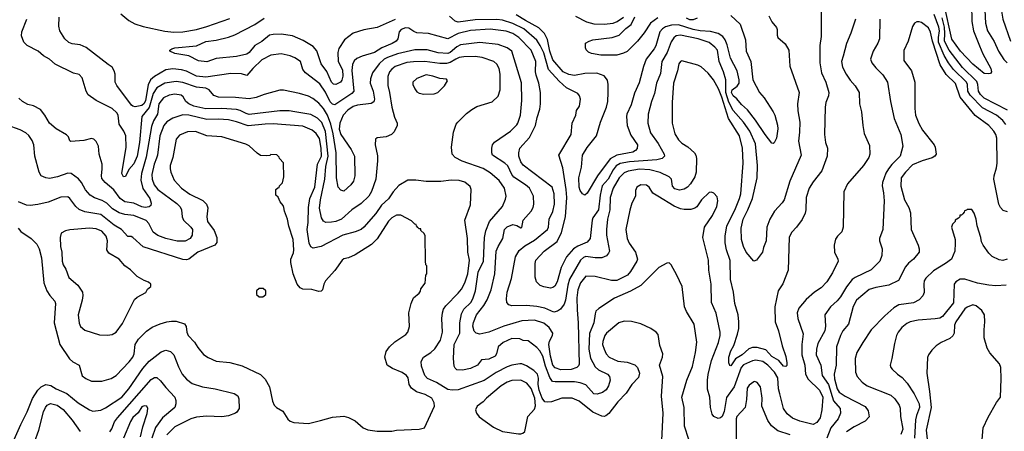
# Model space of a CAD drawing. Extents: x 997028 to 1115134, y 536408 to 618974.
# Tile 411 of 473: x 1080525 to 1089150, y 552226 to 555832. Entities that reach past the tile are written whole.
import ezdxf

# ---------------------------------------------------------------- set-up
doc = ezdxf.new("R2010")
doc.units = 0

msp = doc.modelspace()

# ---------------------------------------------------------------- linework, layer by layer
at = {"layer": '0CON10XD'}
for points in [[(1089175, 556673.8), (1089141.2, 556675), (1089095, 556649.4), (1089077.2, 556622.8), (1089015.3, 556434.7), (1088980, 556275), (1088961.3, 556125), (1088962.4, 556005), (1088980, 555915), (1088985, 555802.5), (1089003.8, 555735), (1089062, 555642), (1089098, 555555), (1089145, 555483.6), (1089174.8, 555454.8)], [(1089194, 556266), (1089125, 556201.9), (1089088, 556115), (1089093.5, 556025), (1089123.9, 555925), (1089136, 555835), (1089204.6, 555645)], [(1088861.5, 555968.5), (1088866.3, 555816.3), (1088881.2, 555735), (1088932.5, 555602.5), (1088962.8, 555532.8), (1089032.5, 555405), (1089038.8, 555375), (1089028.6, 555361.4), (1089015, 555357.5), (1088975, 555361.5), (1088875, 555441.8), (1088766.6, 555555), (1088692, 555662), (1088624.2, 555964.2)], [(1087546.9, 555915), (1087546.9, 555685), (1087534.3, 555605), (1087533.2, 555453.2), (1087549.5, 555365), (1087586.5, 555285), (1087613.8, 555195), (1087610.5, 555165), (1087586.7, 555105), (1087580.5, 555065), (1087575.8, 554825.8), (1087583.8, 554756.2), (1087600, 554705), (1087599.2, 554635), (1087552, 554508), (1087475, 554411.2), (1087441.4, 554355), (1087414.4, 554275), (1087412.9, 554165), (1087404.4, 554135.6), (1087378.7, 554081.3), (1087328.6, 554015), (1087288.3, 553971.7), (1087264.3, 553925.7), (1087256.2, 553636.2), (1087211.3, 553518.7), (1087169.2, 553455), (1087140.5, 553315), (1087143.5, 553185), (1087173.3, 553105), (1087204.6, 552974.6), (1087235, 552880), (1087246.2, 552825), (1087245, 552802), (1087235, 552792.5), (1087215, 552795.6), (1087175.9, 552845.9), (1087115, 552880.7), (1087059.9, 552939.9), (1086985, 552958.8), (1086945, 552959.3), (1086912.4, 552947.6), (1086855, 552896.2), (1086795, 552860), (1086755, 552798), (1086745, 552801.2), (1086736.7, 552825), (1086738.2, 552875), (1086755, 552930), (1086782.2, 552977.8), (1086814, 553076), (1086823.8, 553125), (1086824.6, 553184.6), (1086818.5, 553245), (1086790.6, 553345), (1086778.5, 553445), (1086752.2, 553555), (1086747.6, 553722.4), (1086716.2, 553816.2), (1086705.4, 553875.4), (1086704.6, 553935), (1086720.9, 554025), (1086788.2, 554161.8), (1086831.7, 554265), (1086842.4, 554305), (1086863.8, 554575), (1086855.4, 554705), (1086830.4, 554815), (1086735.1, 554965.1), (1086675, 555153.8), (1086645.2, 555225.2), (1086601.8, 555305), (1086555, 555364.5), (1086495, 555418.5), (1086465, 555434.4), (1086325, 555472), (1086313.4, 555466.6), (1086298.6, 555445), (1086287.3, 555385), (1086252.4, 555275), (1086240, 555105), (1086240.6, 554925), (1086263.1, 554833.1), (1086295, 554778), (1086325, 554748.6), (1086378.9, 554718.9), (1086436.2, 554666.2), (1086448.6, 554645), (1086453.1, 554615), (1086450.5, 554495), (1086439.1, 554455), (1086401.5, 554395), (1086374.3, 554365), (1086345, 554346.5), (1086305, 554337.9), (1086265, 554350), (1086242.8, 554372.8), (1086235.6, 554435), (1086215.7, 554455), (1086135, 554492.6), (1086045, 554516.5), (1085955, 554522), (1085855, 554505.2), (1085821, 554489), (1085775, 554446.5), (1085722.3, 554355), (1085697.7, 554275), (1085694, 554165), (1085674.6, 554085), (1085664.6, 553994.6), (1085666.4, 553945), (1085691.9, 553805), (1085684.3, 553785), (1085666.2, 553763.8), (1085625.6, 553745.6), (1085566, 553744), (1085485, 553756.3), (1085465, 553749.5), (1085436.5, 553725), (1085340.5, 553559.5), (1085326.5, 553505), (1085306.6, 553373.4), (1085295, 553338.1), (1085262.9, 553297.1), (1085235, 553277.5), (1085205, 553268.8), (1085125, 553303.9), (1085055, 553318.2), (1084965, 553327.7), (1084835, 553325.6), (1084808.8, 553335), (1084792.5, 553355), (1084788.1, 553385), (1084795.4, 553444.6), (1084832.3, 553565), (1084868.5, 553755), (1084899.2, 553810.8), (1084949.3, 553849.3), (1085035, 553900.8), (1085149.1, 553995), (1085158.2, 554015), (1085163.5, 554085), (1085195, 554152), (1085209.1, 554215), (1085206.6, 554305), (1085189.5, 554365), (1084935, 554556.7), (1084915, 554585.8), (1084898.1, 554635), (1084897.8, 554665), (1084907.3, 554705), (1084989.5, 554800.5), (1085044.4, 554905), (1085058.1, 554975), (1085081.4, 555048.6), (1085088.5, 555095), (1085087.7, 555195), (1085073.3, 555275), (1085049.2, 555345), (1085044.7, 555375.3), (1085047.7, 555465), (1085004.6, 555565), (1084896.4, 555675), (1084845, 555710), (1084785, 555731.4), (1084645, 555748.1), (1084475, 555736.1), (1084365, 555710.5), (1084275, 555665.3), (1084105, 555712), (1084005, 555715.4), (1083977.1, 555727.1), (1083935, 555756.5), (1083905, 555760.9), (1083867.5, 555745), (1083849.4, 555725), (1083836.7, 555665), (1083823.1, 555645), (1083786.8, 555623.2), (1083695.8, 555584.2), (1083632.5, 555545), (1083525, 555513.1), (1083479.4, 555490.6), (1083455, 555471.1), (1083440, 555440), (1083434.8, 555385.2), (1083451.2, 555205), (1083435.6, 555184.4), (1083285, 555085.4), (1083265, 555090.4), (1083245, 555112.7), (1083205, 555195.5), (1083155, 555269.1), (1083027.5, 555365), (1083006, 555395), (1082985.8, 555465), (1082935, 555498.1), (1082895, 555514.4), (1082815, 555531.9), (1082725, 555519.6), (1082645, 555480.5), (1082565.7, 555404.3), (1082515, 555343.8), (1082467.7, 555357.7), (1082375, 555359.1), (1082155, 555329), (1082075, 555335.8), (1081985, 555379.4), (1081941.5, 555391.5), (1081865, 555400.3), (1081805, 555393.5), (1081705, 555332.7), (1081671.9, 555305), (1081650.4, 555259.6), (1081626.9, 555125), (1081615, 555097.1), (1081595, 555078.7), (1081535, 555068.7), (1081515, 555072.9), (1081503.4, 555083.4), (1081374.4, 555255), (1081361.1, 555285), (1081360, 555355), (1081353.2, 555383.2), (1081334.5, 555414.5), (1081300.4, 555440.4), (1081107.1, 555587.1), (1081055, 555610.4), (1080985, 555619.1), (1080955, 555630.5), (1080921.1, 555665), (1080875.8, 555735), (1080867.1, 555775), (1080871.4, 555855)], [(1081411.7, 555881.7), (1081479.4, 555825), (1081534, 555795), (1081605, 555772.5), (1081795, 555730.4), (1081875, 555722.9), (1081955, 555726.4), (1082075, 555746), (1082165, 555770.8), (1082366.9, 555843.1)], [(1083815.2, 555834.8), (1083655, 555764.2), (1083538.3, 555741.7), (1083447.4, 555712.6), (1083370.8, 555655), (1083320.2, 555579.8), (1083310.5, 555545), (1083314.5, 555465), (1083351.7, 555391.7), (1083355, 555337.5), (1083346.9, 555303.1), (1083335.7, 555285), (1083295, 555263.8), (1083275, 555266.5), (1083257.1, 555285), (1083216.6, 555376.6), (1083165, 555444.2), (1083127.6, 555557.6), (1083096.6, 555596.6), (1083009.1, 555649.1), (1082915, 555690.5), (1082815, 555704.6), (1082745, 555702.7), (1082714, 555695), (1082645, 555640.9), (1082584.7, 555605.3), (1082536.2, 555545), (1082515, 555528.8), (1082425, 555507.8), (1082245, 555491.9), (1082165, 555462.5), (1082090.2, 555470.2), (1082006.3, 555516.3), (1081885, 555535.6), (1081840, 555555), (1081841.2, 555565), (1081856.2, 555575), (1081885, 555584.4), (1082075, 555603.3), (1082155, 555640.9), (1082245, 555651.1), (1082355, 555677.8), (1082410.7, 555699.3), (1082585, 555788.5), (1082667.5, 555845)], [(1087086.2, 555865), (1087112.5, 555812.5), (1087153.6, 555763.6), (1087160, 555745), (1087160, 555695), (1087167.5, 555675), (1087229.1, 555619.1), (1087262.9, 555565), (1087270.8, 555425), (1087354.2, 555195), (1087340, 555095), (1087342.9, 555032.9), (1087360, 554935), (1087357.5, 554845), (1087347.3, 554767.3), (1087370, 554645), (1087272.6, 554417.4), (1087221.1, 554255), (1087205, 554228), (1087138, 554155), (1087096.8, 554083.2), (1087070.8, 554015), (1087064.2, 553895), (1087040, 553835), (1087031.2, 553795), (1086980, 553725), (1086955, 553716.2), (1086887.5, 553795), (1086864.4, 553845), (1086847.4, 553907.4), (1086844.6, 554005), (1086863.5, 554085), (1086903.6, 554165), (1086943.8, 554265), (1086983.8, 554445), (1086988.1, 554555), (1086970, 554745), (1086920.8, 554855), (1086866.7, 554935), (1086775, 555035.3), (1086738.4, 555108.5), (1086711.7, 555195), (1086710.4, 555305), (1086689.2, 555375), (1086651.3, 555465), (1086638, 555565), (1086615, 555592.3), (1086565, 555633.3), (1086468.8, 555665), (1086315, 555695.3), (1086275, 555689.1), (1086255, 555672.2), (1086232.2, 555637.8), (1086197.1, 555545), (1086149.7, 555465), (1086138.5, 555361.5), (1086104.1, 555275.9), (1086086.5, 555185), (1086059.5, 555115), (1086029.4, 555005), (1086026.4, 554925), (1086051.7, 554841.7), (1086116.9, 554746.9), (1086170, 554655), (1086174.3, 554635), (1086154, 554616), (1086107.2, 554602.8), (1085866.5, 554586.5), (1085785, 554570.4), (1085749.2, 554550.8), (1085723.3, 554516.6), (1085678.5, 554435), (1085627.7, 554375), (1085609, 554295), (1085595.3, 554165.3), (1085546.9, 554095), (1085539.2, 554075), (1085523.6, 553915), (1085496.8, 553883.2), (1085413.2, 553846.8), (1085377.1, 553822.9), (1085314.7, 553755.3), (1085268.8, 553661.2), (1085234.5, 553535), (1085211.9, 553498.1), (1085195, 553485.6), (1085175, 553481.1), (1085115, 553491.1), (1085085, 553504.3), (1085050.8, 553535), (1085040, 553575), (1085040, 553695), (1085046.5, 553725), (1085120.6, 553805), (1085232.2, 553887.8), (1085271.8, 553968.2), (1085306.4, 554105), (1085317.5, 554275), (1085312.8, 554342.8), (1085283.9, 554533.9), (1085248.1, 554645), (1085355.7, 554825), (1085364.2, 554925), (1085396, 554995), (1085403.8, 555035), (1085430, 555075), (1085436.2, 555135), (1085430, 555165), (1085413.3, 555185), (1085315, 555234.4), (1085252.1, 555292.1), (1085156.3, 555396.3), (1085115, 555542.1), (1085085.4, 555605.4), (1085055, 555651.3), (1084942.5, 555752.5), (1084845, 555797.3), (1084755, 555826.8), (1084705, 555834), (1084515, 555831.6), (1084365, 555808.6), (1084339.2, 555819.2), (1084291.3, 555861.3)], [(1086849.3, 555089.3), (1086808.5, 555138.5), (1086775, 555163.9), (1086760.2, 555195), (1086765, 555216.2), (1086810.1, 555249.9), (1086827.8, 555275), (1086828.5, 555305), (1086810.4, 555385), (1086751.2, 555495), (1086722.3, 555612.3), (1086705.8, 555655.8), (1086685.3, 555685.3), (1086645, 555711.5), (1086575, 555727.9), (1086485, 555732.9), (1086424.6, 555744.6), (1086295, 555787.2), (1086235.8, 555784.2), (1086182, 555768), (1086155, 555751.8), (1086132.7, 555725), (1086097.7, 555602.3), (1086082.9, 555575), (1086012, 555485), (1085989, 555421), (1085951.1, 555278.9), (1085912, 555188), (1085880.9, 555085), (1085843.6, 555005), (1085840, 554985), (1085846.5, 554905), (1085879.8, 554819.8), (1085935.6, 554735), (1085935.4, 554704.6), (1085920, 554685), (1085895, 554671.4), (1085755, 554644.1), (1085697.5, 554612.5), (1085586.7, 554463.3), (1085495, 554312), (1085475, 554294), (1085454.2, 554305), (1085435.8, 554335), (1085427.1, 554365), (1085422.5, 554445), (1085445, 554540), (1085455.5, 554645), (1085495, 554712.9), (1085577.5, 554815), (1085613.8, 554935), (1085666.5, 555065), (1085677.3, 555115), (1085681.1, 555195), (1085681.1, 555265), (1085672.8, 555302.8), (1085645, 555340.6), (1085581.9, 555361.9), (1085475, 555359.7), (1085385, 555343.6), (1085335, 555351.9), (1085285, 555374.1), (1085195, 555479.2), (1085169, 555555), (1085148.1, 555658.1), (1085121.2, 555711.2), (1085071.2, 555761.2), (1084955, 555824.8), (1084875, 555873.8)], [(1085395, 555863.2), (1085491.5, 555811.5), (1085555.3, 555795.3), (1085645, 555791.7), (1085725, 555802.4), (1085758.9, 555815), (1085813.5, 555855)], [(1086115, 555847.3), (1086049.9, 555800.1), (1085995, 555718), (1085935.7, 555645), (1085846.2, 555553.8), (1085815, 555537.1), (1085755, 555520.5), (1085615, 555520), (1085535, 555536), (1085507.7, 555547.7), (1085486.4, 555566.4), (1085480, 555585), (1085482.5, 555625), (1085513.3, 555645), (1085545, 555655.5), (1085715, 555676.9), (1085775.3, 555694.7), (1085833.8, 555755), (1085880.1, 555789.9), (1085915, 555857.1)], [(1086460, 555845), (1086425, 555829.3), (1086395, 555830), (1086366.9, 555845)], [(1086755, 555868), (1086835, 555793.3), (1086882.3, 555655), (1086889.2, 555555), (1086931.1, 555465), (1086946.2, 555305), (1087004.3, 555194.3), (1087047.2, 555147.2), (1087126.7, 555025), (1087140.5, 554995), (1087163.1, 554906.9), (1087165.4, 554874.6), (1087155.4, 554794.6), (1087135, 554753.3), (1087125, 554746.7), (1087115, 554750), (1087055, 554826), (1086971.5, 554951.5), (1086900.7, 555040.7), (1086849.3, 555089.3)], [(1089165, 554913.8), (1089138, 554948), (1089082.1, 554995), (1088958.3, 555058.3), (1088850.6, 555170.6), (1088830.2, 555205), (1088827.3, 555265), (1088820, 555285), (1088706.6, 555395), (1088660.2, 555455), (1088622.9, 555517.1), (1088574, 555635), (1088572.6, 555675), (1088581.1, 555735), (1088577.4, 555765), (1088536.2, 555876.2)], [(1089178.2, 555038.2), (1088975, 555144.3), (1088940.8, 555175), (1088922.8, 555205), (1088919.2, 555265), (1088909.3, 555289.3), (1088785, 555411.4), (1088666.7, 555565), (1088627.2, 555645), (1088629.3, 555709.3), (1088626.5, 555765), (1088605, 555847.9)], [(1087847.5, 555835), (1087806.9, 555713.1), (1087767.8, 555622.2), (1087738, 555512), (1087722.9, 555465), (1087732.5, 555415), (1087763.7, 555353.7), (1087800.6, 555300.6), (1087845, 555252), (1087878.6, 555195), (1087882.5, 555095), (1087900, 555025), (1087910.8, 554905), (1087924, 554835), (1087970.3, 554730.3), (1087972.9, 554655), (1087962.9, 554625), (1087916.1, 554553.9), (1087778, 554395), (1087744, 554325), (1087740, 554015), (1087725.7, 553974.3), (1087688.8, 553935), (1087672.3, 553907.7), (1087660, 553855), (1087664, 553795), (1087692, 553735), (1087694, 553715), (1087645.8, 553615), (1087595.3, 553534.7), (1087545, 553483.1), (1087488, 553445), (1087415, 553379.2), (1087350, 553305), (1087334.4, 553265), (1087341.9, 553215), (1087388.8, 553078.8), (1087376.2, 552985), (1087376.2, 552895), (1087403.1, 552805), (1087407.7, 552725), (1087431.8, 552681.8), (1087530, 552585), (1087559.6, 552525), (1087551.2, 552415), (1087537.3, 552345), (1087508, 552302), (1087475, 552286.4), (1087358.8, 552315), (1087295, 552340), (1087248.5, 552378.5), (1087217.1, 552425), (1087184.2, 552554.2), (1087173.4, 552596.6), (1087166.5, 552695), (1087138.2, 552745), (1087079.7, 552805), (1087035, 552838.4), (1086975, 552848.9), (1086945, 552844.2), (1086865, 552806.7), (1086844.2, 552785), (1086785.2, 552615), (1086717.9, 552522.1), (1086695, 552398), (1086679.2, 552355), (1086665, 552342.9), (1086645, 552338.8), (1086605.8, 552355), (1086591.4, 552375), (1086575.6, 552435), (1086570.6, 552525), (1086551.5, 552595), (1086549.5, 552675), (1086555.4, 552724.6), (1086586.2, 552845), (1086647.9, 553005), (1086660.4, 553065), (1086660.4, 553095), (1086625, 553260), (1086586.2, 553355), (1086583.1, 553515), (1086561.7, 553638.3), (1086558.5, 553725), (1086508.6, 553925), (1086524.2, 554015), (1086592.5, 554115), (1086631.2, 554195), (1086640, 554245), (1086635, 554280), (1086605, 554312.5), (1086585, 554320), (1086565, 554316.7), (1086496.7, 554255), (1086456.8, 554193.2), (1086439.7, 554180.3), (1086405, 554169.4), (1086345, 554168.9), (1086315, 554173.5), (1086259.2, 554199.2), (1086115.9, 554285.9), (1086072.4, 554312.4), (1086038.6, 554365), (1086015, 554380.8), (1085965, 554384.3), (1085932, 554365), (1085920, 554335), (1085918, 554285), (1085888.6, 554225), (1085868.3, 554161.7), (1085836.1, 553995), (1085845.5, 553915), (1085864.7, 553874.7), (1085919.5, 553795), (1085935.5, 553735), (1085932.5, 553715), (1085876.2, 553625), (1085850, 553595), (1085756.8, 553546.8), (1085708.3, 553548.3), (1085565, 553583.1), (1085485, 553583.8), (1085437.1, 553525), (1085414.2, 553464.2), (1085404.6, 553394.6), (1085409.1, 553289.1), (1085417.2, 553177.2), (1085424.5, 552815), (1085420.2, 552799.8), (1085405.8, 552785), (1085355, 552766.7), (1085265, 552765.3), (1085215, 552783.2), (1085195.9, 552805), (1085175.9, 552885), (1085160.8, 552985), (1085166.2, 553015), (1085193.3, 553065), (1085196.6, 553085), (1085163.6, 553135), (1085115, 553173.2), (1085035, 553198.4), (1084925, 553194.2), (1084765, 553148), (1084635, 553094.4), (1084555, 553076.9), (1084522.5, 553085), (1084505, 553102.5), (1084495.7, 553145.7), (1084500.5, 553179.5), (1084525.6, 553245), (1084591.2, 553328.8), (1084621.3, 553378.7), (1084655.8, 553464.2), (1084686.1, 553605), (1084699.6, 553805), (1084715, 553844.2), (1084756.7, 553915), (1084772.5, 553995), (1084795, 554016.2), (1084845, 554037.1), (1084879.7, 554029.7), (1084915, 554008.8), (1084925, 554011.2), (1084935.7, 554075), (1085004.7, 554155.3), (1085021.5, 554185), (1085029.5, 554215), (1085025.5, 554285), (1084989.5, 554355), (1084956.7, 554385), (1084855, 554451.1), (1084835.9, 554475.9), (1084801.1, 554551.1), (1084775.7, 554575), (1084667.5, 554645), (1084660, 554665), (1084660, 554705), (1084668, 554735), (1084685, 554758), (1084824.7, 554855.3), (1084879.4, 554910.6), (1084889.2, 554925), (1084910.6, 554995), (1084922.5, 555125), (1084919.8, 555279.8), (1084835.5, 555555), (1084795.8, 555585), (1084715, 555613.9), (1084555, 555631.3), (1084385, 555610.9), (1084355, 555594), (1084296.1, 555545), (1084275, 555535.7), (1084191.7, 555541.7), (1084095, 555566.7), (1083985, 555566.7), (1083835, 555531.3), (1083748.2, 555501.8), (1083716.2, 555485), (1083674.5, 555445.5), (1083616.5, 555365), (1083598.5, 555315), (1083595.5, 555275), (1083622.1, 555205), (1083633.5, 555135), (1083628.2, 555111.8), (1083602.4, 555097.6), (1083485, 555081.7), (1083445, 555070.5), (1083399.7, 555040.3), (1083359.2, 554995), (1083329.6, 554925), (1083323.8, 554873.8), (1083337.5, 554825), (1083428.9, 554695), (1083457.5, 554635), (1083460.5, 554465), (1083448, 554418), (1083425, 554384.2), (1083365, 554330.6), (1083337.4, 554337.4), (1083315.8, 554365), (1083300.5, 554445), (1083297.3, 554665), (1083271.5, 554831.5), (1083249.3, 554915), (1083221.5, 554995), (1083185, 555054.6), (1083145, 555099.6), (1083092.6, 555142.6), (1083055, 555161.8), (1082975, 555186.5), (1082835, 555213.1), (1082805, 555213.1), (1082665, 555176.5), (1082595, 555151.2), (1082535, 555139.1), (1082415, 555149.7), (1082265, 555151.6), (1082225, 555166.9), (1082185, 555216.7), (1082155, 555232.9), (1082075, 555242), (1081955, 555281.6), (1081895, 555290.8), (1081795, 555276.4), (1081725, 555234), (1081694.4, 555185.6), (1081658, 555062), (1081595.9, 554985), (1081574.2, 554755), (1081553.2, 554635), (1081525, 554568.1), (1081479.5, 554520.5), (1081451.2, 554458.8), (1081435, 554456.2), (1081419.2, 554485), (1081458.6, 554715), (1081453.2, 554813.2), (1081436.9, 554855), (1081395.3, 554915.3), (1081387.3, 554995), (1081376.9, 555016.9), (1081334.3, 555055), (1081194, 555125), (1081125, 555174.2), (1081107.1, 555205), (1081071.7, 555321.7), (1081045, 555352.5), (1080995, 555363.3), (1080835, 555442), (1080786.7, 555485), (1080733.3, 555515), (1080686.7, 555555), (1080590, 555605), (1080562, 555635), (1080540.8, 555690.8), (1080544, 555725), (1080587.1, 555835)], [(1088060.5, 555835), (1088056.5, 555665), (1088043.3, 555625), (1088001.4, 555555), (1087978.6, 555485), (1087988.6, 555455), (1088025, 555410.8), (1088085, 555349.2), (1088126.7, 555285), (1088152.2, 555115), (1088186.7, 554965), (1088245, 554826.7), (1088261.2, 554725), (1088238.8, 554635), (1088165, 554563.1), (1088134.5, 554525), (1088113.4, 554486.6), (1088082.9, 554405), (1088080, 554375), (1088092.9, 554315), (1088098.5, 554245), (1088086.4, 553995), (1088057.1, 553915), (1088057.5, 553895), (1088080, 553825), (1088077.5, 553765), (1088059.4, 553715), (1087985, 553640), (1087845, 553574.6), (1087817.5, 553555), (1087768.7, 553491.3), (1087716.1, 553405), (1087685, 553367.5), (1087626.7, 553315), (1087579.4, 553245), (1087584.4, 553145.6), (1087576.8, 553106.8), (1087517.7, 552995), (1087504, 552945), (1087502.8, 552895), (1087542.7, 552805), (1087553.3, 552715), (1087609.8, 552635), (1087653.8, 552493.8), (1087713.2, 552425), (1087716.5, 552383.5), (1087693.6, 552335), (1087629.6, 552255), (1087596.2, 552165)], [(1089178.3, 554148.3), (1089140.4, 554160.4), (1089116.2, 554186.2), (1089101.1, 554215), (1089059.4, 554435), (1089060.6, 554465), (1089082.1, 554535), (1089086.6, 554575), (1089083.8, 554795), (1089076.4, 554825), (1089058.5, 554855), (1089015, 554904.5), (1088895, 554990.9), (1088763.9, 555153.9), (1088721.4, 555271.4), (1088641.8, 555351.8), (1088587.2, 555437.2), (1088522.3, 555642.3), (1088505, 555723.8), (1088485, 555760.8), (1088425, 555806), (1088405, 555813.8), (1088385, 555813.3), (1088365, 555800), (1088347.3, 555772.7), (1088308.6, 555645), (1088269.1, 555560.9), (1088271.4, 555475), (1088337.5, 555385), (1088367.8, 555285), (1088366.1, 555055), (1088372.5, 554995), (1088402, 554922), (1088434.1, 554864.1), (1088535.7, 554735), (1088544.4, 554714.4), (1088552.5, 554655), (1088542.5, 554635), (1088519.5, 554620.5), (1088431.2, 554595), (1088345, 554561.1), (1088285.2, 554494.8), (1088247.3, 554445), (1088243.9, 554373.9), (1088276.7, 554255), (1088312.9, 554185), (1088329.1, 554139.1), (1088335.7, 553995), (1088395.5, 553855.5), (1088404.5, 553824.5), (1088403.1, 553795), (1088355.7, 553735), (1088311.1, 553698.9), (1088283.9, 553666.1), (1088223.4, 553546.6), (1088140, 553505), (1088025, 553486.5), (1087965, 553466.7), (1087856.5, 553375), (1087825, 553318.8), (1087784.7, 553165.3), (1087735, 553106.7), (1087715.3, 553064.8), (1087679.6, 552965), (1087678.2, 552805), (1087658.8, 552725), (1087662.3, 552685), (1087685, 552596.9), (1087705, 552570), (1087755, 552532.9), (1087932, 552442), (1087958.6, 552405), (1087966.6, 552353.4), (1087930, 552315), (1087834.2, 552265.8), (1087769.2, 552220.8)], [(1085631.4, 552565), (1085585, 552550.7), (1085555, 552555.3), (1085485, 552633.2), (1085435, 552650.8), (1085385, 552658.3), (1085215, 552658.4), (1085193.5, 552663.5), (1085167.7, 552697.7), (1085130.5, 552795), (1085108.9, 552885), (1085082, 552932), (1085055, 552960), (1084978.3, 553018.3), (1084935, 553020), (1084906.2, 553036.2), (1084835, 553037.5), (1084760, 553005), (1084715.6, 552965), (1084701.9, 552905), (1084690, 552885), (1084635, 552857.3), (1084569.3, 552850.7), (1084534, 552805), (1084474.7, 552775.3), (1084405, 552761.2), (1084354.6, 552764.6), (1084338.5, 552778.5), (1084330.9, 552795), (1084323.6, 552865), (1084330.2, 552985), (1084380.5, 553085), (1084381.7, 553175), (1084395.2, 553255), (1084415.8, 553295), (1084477.6, 553355), (1084495, 553386.9), (1084518, 553455), (1084541.1, 553618.9), (1084589, 553715), (1084595.8, 553924.2), (1084607.6, 553982.4), (1084641.1, 554065), (1084753.8, 554196.2), (1084781.8, 554258.2), (1084785.5, 554285), (1084770.8, 554355), (1084723.7, 554423.7), (1084645, 554491.2), (1084585, 554527.7), (1084400.9, 554590.9), (1084338.8, 554625), (1084314, 554655), (1084307.1, 554715), (1084324, 554845), (1084348.6, 554915), (1084362.5, 554935), (1084438.9, 555011.1), (1084486, 555045), (1084528.9, 555071.1), (1084665, 555112), (1084717.4, 555162.6), (1084733, 555217), (1084734.5, 555355), (1084725, 555403.8), (1084705, 555440.8), (1084679.2, 555465), (1084575, 555499.1), (1084515, 555508.1), (1084415, 555505.7), (1084375, 555499.5), (1084344, 555486), (1084295, 555455.2), (1084265, 555448.4), (1084205, 555448.7), (1084075, 555464.8), (1083975, 555463.2), (1083915.3, 555455.3), (1083815, 555420.7), (1083785, 555398.8), (1083765.4, 555375), (1083749.6, 555335), (1083750.7, 555255), (1083765.3, 555195), (1083783.9, 555063.9), (1083807.6, 554977.6), (1083830.8, 554925), (1083832, 554905), (1083805, 554850), (1083781.2, 554825), (1083735, 554805.6), (1083655, 554796.7), (1083642.5, 554785), (1083638, 554735), (1083658.9, 554638.9), (1083659.1, 554595), (1083644, 554436), (1083606.1, 554326.1), (1083584.2, 554285), (1083515, 554221.9), (1083435.8, 554165), (1083345, 554085.6), (1083295, 554064.5), (1083255, 554056.5), (1083205.5, 554055.5), (1083185, 554066), (1083169.1, 554095), (1083152, 554182), (1083160, 554255), (1083198.8, 554435), (1083207.7, 554545), (1083226.7, 554635), (1083205, 554851.5), (1083171.5, 554931.5), (1083135, 554970), (1083075, 555000.3), (1082934.2, 555024.2), (1082885, 555032), (1082805, 555033.2), (1082535, 555001.9), (1082509, 555009), (1082457.5, 555037.5), (1082425, 555046.2), (1082295, 555053.4), (1082155, 555050.9), (1082050.8, 555075), (1082005, 555094), (1081979.5, 555115), (1081958.1, 555155), (1081939.3, 555169.3), (1081885, 555180.6), (1081835, 555171.3), (1081785, 555146.1), (1081745, 555094), (1081731.3, 555005), (1081695.8, 554945), (1081679.8, 554895), (1081632.3, 554627.7), (1081590.4, 554485), (1081586.5, 554425), (1081603, 554353), (1081664.4, 554265), (1081677.5, 554225), (1081674, 554205), (1081658.3, 554191.7), (1081624.4, 554185.6), (1081595, 554192.1), (1081523.8, 554225), (1081445, 554236.6), (1081405, 554263.9), (1081350.1, 554340.1), (1081274.7, 554404.7), (1081245, 554441.2), (1081240, 554465), (1081248.5, 554525), (1081246.7, 554565), (1081220, 554655), (1081216, 554725), (1081193.3, 554765), (1081173.6, 554783.6), (1081155, 554790), (1081087, 554773), (1080973.6, 554763.6), (1080965, 554770), (1080952.5, 554805), (1080935, 554823.3), (1080845, 554874.2), (1080785.7, 554925), (1080744.5, 554994.5), (1080705.6, 555045.6), (1080645, 555076), (1080595, 555087.5), (1080548.8, 555115), (1080518, 555145)], [(1084065, 555180), (1084155, 555182), (1084186.7, 555195), (1084245, 555253.3), (1084272.5, 555295), (1084265, 555310), (1084205, 555317.5), (1084145, 555338.1), (1084085, 555349.4), (1084002.6, 555317.4), (1083970, 555285), (1083968, 555265), (1083986.2, 555225), (1084005, 555200), (1084025, 555186.7), (1084065, 555180)], [(1084227.3, 553265), (1084237.8, 553295), (1084258.1, 553325), (1084366.9, 553435), (1084395, 553470.8), (1084425, 553526), (1084450.7, 553605), (1084466.4, 553725), (1084451.5, 553795), (1084447.3, 553915), (1084425.5, 554075), (1084475, 554210), (1084480, 554345), (1084471.2, 554371.2), (1084425, 554408), (1084375, 554424.3), (1084305, 554426.9), (1084215, 554414.3), (1084085, 554413.1), (1083995, 554427.1), (1083925, 554425.7), (1083845, 554380), (1083797.9, 554325), (1083756.7, 554263.3), (1083694.5, 554205.5), (1083645, 554133.8), (1083540.5, 554015), (1083515, 553993.8), (1083465, 553973.5), (1083355, 553944), (1083165, 553845.5), (1083095, 553830.8), (1083075, 553842), (1083061.5, 553875), (1083042.3, 553995), (1083052.1, 554055), (1083053.9, 554186.1), (1083066.2, 554265), (1083109.8, 554365), (1083134.8, 554565), (1083168.3, 554635), (1083165, 554706.7), (1083149.9, 554789.9), (1083122.5, 554835), (1083087.8, 554865), (1083005, 554898), (1082745, 554918.1), (1082675, 554916.8), (1082525, 554901.4), (1082425, 554938.2), (1082355, 554954.8), (1082265, 554960.2), (1082165, 554957.6), (1082005, 554996.7), (1081955, 554997.6), (1081865, 554968.4), (1081814.4, 554935.6), (1081787.6, 554905), (1081753.8, 554815), (1081731.4, 554645), (1081722.5, 554617.5), (1081702.8, 554565), (1081682.6, 554475), (1081685.2, 554435.2), (1081704.1, 554385), (1081733.9, 554345), (1081900.9, 554220.9), (1081931, 554191), (1081942.5, 554165), (1081949.2, 554105), (1081960, 554075), (1082025.2, 554015.2), (1082037.7, 553995), (1082036.5, 553945), (1082017.1, 553915), (1081975, 553892.3), (1081905, 553890.4), (1081805, 553914.7), (1081735, 553942), (1081695, 553970.9), (1081657.1, 554047.1), (1081632.9, 554072.9), (1081525, 554115.7), (1081445, 554124.2), (1081395, 554140), (1081339.1, 554175), (1081288.9, 554225), (1081247.8, 554247.8), (1081180.4, 554270.4), (1081141.9, 554295), (1081101.3, 554341.3), (1081065.3, 554405.3), (1081038.9, 554438.9), (1080975, 554483.3), (1080945, 554488.1), (1080855, 554455.5), (1080785, 554441.8), (1080753.3, 554445), (1080714, 554465), (1080694.6, 554494.6), (1080656.7, 554635), (1080648, 554735), (1080632.9, 554772.9), (1080605.9, 554815.9), (1080579.5, 554839.5), (1080528.1, 554868.1), (1080415, 554907.1)], [(1083785, 552226.9), (1083825, 552234.4), (1084025, 552243.8), (1084070, 552255), (1084158.8, 552445), (1084156.2, 552475), (1084133.8, 552515), (1084076.9, 552546.9), (1084000.5, 552570.5), (1083955.8, 552605), (1083937.1, 552635), (1083927.1, 552695), (1083914.2, 552715), (1083875, 552741.5), (1083790, 552775), (1083744, 552805), (1083723.1, 552875), (1083735.7, 552925), (1083764, 552965), (1083810.7, 553009.3), (1083906.7, 553075), (1083925.7, 553094.3), (1083940, 553145), (1083932.9, 553265), (1083954.5, 553345.5), (1083975.6, 553394.4), (1084023.3, 553435), (1084035.9, 553454.1), (1084040, 553475), (1084076.2, 553523.8), (1084082.5, 553595), (1084090, 553605), (1084090, 553675), (1084083, 553683), (1084080, 553715), (1084077, 553937), (1084068.3, 553958.3), (1084040, 553985), (1084038.3, 553998.3), (1084025, 554000), (1084011.7, 554011.7), (1084000, 554025), (1083998.3, 554038.3), (1083985, 554040), (1083958.3, 554068.3), (1083865, 554118.8), (1083825, 554120), (1083785, 554096.2), (1083754.4, 554065.6), (1083656.8, 553913.2), (1083606.8, 553863.2), (1083465, 553772), (1083405, 553744), (1083365, 553736), (1083348.8, 553725), (1083286.2, 553633.8), (1083204.2, 553545), (1083189.2, 553515), (1083176.2, 553465), (1083165, 553453.8), (1083145, 553451.2), (1083085, 553468.9), (1083005, 553471.5), (1082982.9, 553482.9), (1082954.5, 553515), (1082920, 553605), (1082899.6, 553705), (1082900.9, 553735), (1082921.9, 553788.1), (1082926.2, 553816.2), (1082919.2, 553905), (1082882.1, 554022.1), (1082871.2, 554085), (1082843.3, 554155), (1082840, 554185), (1082832.5, 554205), (1082806.4, 554236.4), (1082788.3, 554278.3), (1082770, 554295), (1082770, 554345), (1082785, 554360), (1082798.3, 554361.7), (1082800, 554375), (1082828.3, 554401.7), (1082840, 554455), (1082837, 554577), (1082800, 554615), (1082797, 554627), (1082778.3, 554648.3), (1082725, 554650), (1082717, 554643), (1082685, 554640), (1082635, 554643.3), (1082605, 554662), (1082535, 554728), (1082505, 554742.5), (1082295.5, 554805.5), (1082165, 554815.5), (1082065, 554852.9), (1081995, 554850), (1081925, 554820), (1081894.3, 554785), (1081866.5, 554625), (1081843.3, 554555), (1081842.2, 554525), (1081849.4, 554495), (1081877.1, 554425), (1081941.4, 554355), (1082015, 554302.9), (1082128.7, 554248.7), (1082162.5, 554215), (1082173, 554183), (1082162.9, 554105), (1082170, 554065), (1082228, 553985), (1082251.4, 553925), (1082250.3, 553879.7), (1082234.4, 553855.6), (1082086.2, 553795), (1082005.3, 553734.7), (1081985, 553729.1), (1081955, 553731.2), (1081605, 553841.1), (1081515, 553923.3), (1081501.7, 553931.7), (1081473, 553933), (1081416, 553995), (1081351.8, 554031.8), (1081235, 554125.3), (1081095, 554148.8), (1081045, 554169.1), (1081015.5, 554195), (1080965, 554265.8), (1080945, 554279.2), (1080885, 554278.1), (1080775, 554233.5), (1080685, 554211.5), (1080615, 554203.1), (1080585.6, 554205.6), (1080515, 554236.7)], [(1089175, 553732.9), (1089136.8, 553723.2), (1089105, 553729.2), (1089045, 553758), (1089014, 553785), (1088964.2, 553855), (1088950.6, 553885), (1088944.3, 553925), (1088911.4, 554025), (1088904.2, 554085), (1088885, 554137.5), (1088865, 554170), (1088825, 554170), (1088818.3, 554161.7), (1088801.7, 554158.3), (1088800, 554145), (1088788.3, 554131.7), (1088775, 554120), (1088761.7, 554118.3), (1088760, 554105), (1088748.3, 554091.7), (1088720, 554075), (1088720, 554065), (1088695, 554040), (1088687.5, 554015), (1088718.8, 553905), (1088720.8, 553875), (1088717.8, 553805), (1088688.1, 553735), (1088634.3, 553695), (1088528.8, 553631.2), (1088461.7, 553568.3), (1088449.4, 553545), (1088444.5, 553515.5), (1088448.6, 553441.4), (1088436.8, 553413.2), (1088405, 553377.1), (1088355, 553351.8), (1088225, 553333.1), (1088183, 553307), (1088105, 553238.6), (1087984.3, 553115), (1087910, 553005), (1087858, 552915), (1087842.7, 552862.7), (1087847.5, 552745), (1087862.5, 552705), (1087905.5, 552655.5), (1087948.8, 552625), (1088155, 552541.1), (1088191.4, 552511.4), (1088229.4, 552455), (1088238.3, 552428.3), (1088241.5, 552355), (1088261.2, 552245), (1088245, 552198)], [(1080511.1, 554005), (1080535, 553977.1), (1080625.8, 553915), (1080675, 553864.2), (1080696.4, 553825), (1080715.9, 553745), (1080736.9, 553525), (1080763.6, 553455), (1080788.5, 553415), (1080831.5, 553365), (1080839.5, 553345), (1080827.1, 553175), (1080877.5, 552985), (1080959.8, 552859.8), (1080988.8, 552835), (1081044.3, 552804.3), (1081072.1, 552712.1), (1081105, 552688), (1081155, 552664), (1081245, 552664), (1081325, 552688), (1081370, 552715), (1081484.5, 552835), (1081514.5, 552875), (1081526.5, 552905), (1081536.5, 552985), (1081565, 553033.1), (1081635, 553101.9), (1081685, 553137.8), (1081755, 553168.5), (1081815, 553183.6), (1081855, 553191.8), (1081895, 553190.9), (1081967.4, 553167.4), (1081984, 553145), (1081987.5, 553095), (1081999.2, 553065), (1082055.5, 553005.5), (1082085, 552958.8), (1082135, 552898.8), (1082175, 552872), (1082245, 552841.4), (1082365, 552828.5), (1082475, 552800), (1082635, 552722.5), (1082675, 552683.8), (1082712, 552615), (1082738.8, 552488.8), (1082754.3, 552454.3), (1082773.3, 552435), (1082831.2, 552401.2), (1082875, 552333.3), (1082894.3, 552314.3), (1082925, 552302), (1083055, 552293.1), (1083159.6, 552320.4), (1083265, 552349.2), (1083365, 552358.5), (1083406.6, 552346.6), (1083465, 552316.7), (1083535, 552256.9), (1083575, 552238.1), (1083655, 552226.9), (1083785, 552226.9)], [(1081295, 553067.1), (1081335, 553072.9), (1081370, 553095), (1081425, 553171.2), (1081530.6, 553379.4), (1081555, 553401.2), (1081629.5, 553440.5), (1081645, 553470), (1081672.5, 553495), (1081672.5, 553515), (1081653.6, 553533.6), (1081615, 553546.2), (1081553.2, 553583.2), (1081495, 553640), (1081446, 553675), (1081395.8, 553735), (1081305.2, 553785.2), (1081287.7, 553815), (1081294.7, 553895), (1081282.5, 553935), (1081245, 553980), (1081195, 554000.7), (1081135, 554006.7), (1080965, 553990.5), (1080926.8, 553983.2), (1080889.2, 553960.8), (1080879.4, 553925), (1080882.2, 553845), (1080892.9, 553795), (1080895.6, 553715.6), (1080905.7, 553685), (1080928.1, 553645), (1080955, 553573.3), (1081035, 553506), (1081073.6, 553443.6), (1081077.5, 553415), (1081073.3, 553375), (1081035.5, 553245), (1081044.5, 553174.5), (1081057.5, 553145), (1081095, 553112), (1081225, 553070.8), (1081295, 553067.1)], [(1086386, 552155), (1086349.7, 552269.7), (1086345.6, 552435), (1086324.4, 552525), (1086369.5, 552675), (1086417.6, 552792.4), (1086445.4, 552915), (1086457.4, 553007.4), (1086434.4, 553165), (1086365.8, 553275), (1086348.6, 553315), (1086329.2, 553495), (1086282, 553595), (1086233.3, 553685), (1086215, 553702.5), (1086195, 553700), (1086125, 553660), (1085967.4, 553502.6), (1085876.3, 553453.6), (1085735, 553392.3), (1085597.8, 553302.2), (1085573.2, 553276.8), (1085564.6, 553255), (1085554.6, 553175), (1085517.6, 553082.4), (1085510.7, 552945), (1085526.4, 552866.4), (1085565, 552789.5), (1085594.8, 552764.8), (1085675, 552727.1), (1085692.5, 552705), (1085696.5, 552675), (1085682.1, 552625), (1085661.3, 552588.7), (1085631.4, 552565)], [(1089165.4, 553504.6), (1089075, 553501.1), (1089014.6, 553505.4), (1088915.5, 553524.5), (1088805, 553558.9), (1088765, 553558.1), (1088725, 553535.7), (1088710, 553515), (1088705, 553350), (1088609.1, 553230.9), (1088585, 553218.2), (1088545, 553210.4), (1088395, 553198.5), (1088326, 553184), (1088295, 553170), (1088253.6, 553136.4), (1088220, 553095), (1088206.5, 553065), (1088188.1, 552995), (1088166.4, 552863.6), (1088149.2, 552805), (1088155.8, 552785), (1088169.3, 552769.3), (1088215.4, 552725.4), (1088255, 552697.8), (1088298.2, 552648.2), (1088361.8, 552555), (1088403.3, 552465), (1088406.5, 552435), (1088380, 552365), (1088371.7, 552325), (1088363.6, 552165)], [(1082655, 553402.5), (1082680, 553425), (1082680, 553455), (1082657, 553477), (1082623, 553477), (1082600, 553455), (1082600, 553425), (1082623, 553403), (1082655, 553402.5)], [(1086149.6, 552145), (1086160.9, 552385), (1086147.6, 552532.4), (1086159.2, 552705), (1086128.8, 552805), (1086156, 552875), (1086160, 552905), (1086133.9, 552976.1), (1086118, 553075), (1086100.8, 553095), (1086055, 553127.3), (1085965, 553167.5), (1085885, 553188.2), (1085820.4, 553189.6), (1085774.4, 553175.6), (1085665, 553086.9), (1085649.4, 553065), (1085632.5, 553012.5), (1085631.4, 552985), (1085644.3, 552945), (1085663.1, 552905), (1085690, 552875), (1085765, 552839.6), (1085845, 552830.4), (1085915, 552806.7), (1085937.1, 552785), (1085954.4, 552735), (1085945, 552698), (1085886.5, 552635), (1085838.7, 552561.3), (1085765, 552484.3), (1085685, 552381.9), (1085659.4, 552360.6), (1085645, 552355.6), (1085625, 552359.5), (1085545, 552394.6), (1085425, 552490), (1085365, 552515.6), (1085275, 552515.6), (1085182.5, 552485), (1085145, 552480.4), (1085125, 552485.4), (1085101, 552515), (1085074.9, 552584.9), (1085067.9, 552635), (1085069.4, 552690.6), (1085061.2, 552725), (1085028.2, 552758.2), (1084965, 552799.1), (1084925, 552815.5), (1084905, 552817.3), (1084835, 552806.2), (1084795, 552790.7), (1084699, 552741), (1084595, 552670.4), (1084365, 552588.7), (1084313.3, 552586.7), (1084275, 552593.4), (1084175, 552652.7), (1084097.7, 552687.7), (1084075, 552714.4), (1084044.5, 552795), (1084042.1, 552837.9), (1084061.2, 552875), (1084125.3, 552914.7), (1084162.1, 552947.9), (1084212.5, 553025), (1084229.5, 553095), (1084223.8, 553215), (1084227.3, 553265)], [(1088957.1, 552155), (1088964.4, 552255), (1089010.2, 552349.8), (1089081.7, 552478.3), (1089116, 552525), (1089122.5, 552685), (1089120, 552785), (1089107.3, 552817.3), (1089024.5, 552914.5), (1089001.4, 552955), (1088974.4, 553045), (1088973.1, 553115), (1088980, 553185), (1088976, 553245), (1088954, 553285), (1088905, 553325.7), (1088875, 553332.5), (1088825, 553312.9), (1088805, 553297.5), (1088725, 553184.3), (1088714.7, 553155), (1088710.9, 553085), (1088698.9, 553061.1), (1088672.6, 553037.4), (1088597.2, 553002.8), (1088552.9, 552975), (1088514.5, 552935.5), (1088486.2, 552895), (1088478.3, 552871.7), (1088471.1, 552735), (1088494.5, 552575.5), (1088509.2, 552435), (1088464.6, 552235), (1088479.4, 552105)], [(1080440, 552075), (1080534.3, 552285), (1080591.4, 552395), (1080637, 552513), (1080684.6, 552585.4), (1080713.2, 552616.8), (1080755, 552635.8), (1080797.8, 552627.8), (1080845, 552598.9), (1080937.2, 552557.2), (1081036.3, 552476.3), (1081135, 552412.5), (1081165, 552403.5), (1081235, 552410), (1081275, 552430), (1081418.8, 552525), (1081482, 552598), (1081604, 552776), (1081659.9, 552840.1), (1081765, 552922.3), (1081805, 552936.8), (1081844.7, 552924.7), (1081875, 552897.1), (1081915, 552792), (1081948.9, 552725), (1081985, 552681.9), (1082036.2, 552645), (1082125, 552614.4), (1082238.3, 552598.3), (1082405, 552555.8), (1082435, 552536.2), (1082445, 552510), (1082447.5, 552425), (1082427.9, 552392.1), (1082415, 552383.8), (1082355, 552360), (1082295, 552351.9), (1082162.4, 552357.6), (1082075, 552349.2), (1082025, 552336.1), (1081885, 552266.2), (1081812.5, 552195)], [(1081315, 552222.5), (1081331.7, 552248.3), (1081355, 552309.2), (1081380.9, 552345), (1081675, 552679.5), (1081705, 552698.1), (1081725, 552696.9), (1081758.9, 552668.9), (1081805, 552608.6), (1081884.3, 552525), (1081892.9, 552495), (1081892.9, 552465), (1081884.2, 552435), (1081775, 552342.9), (1081715, 552259.5), (1081681.6, 552165)], [(1084895, 552202.5), (1084915, 552204.2), (1084931.2, 552208.8), (1084950, 552225), (1084977.2, 552355), (1085035, 552418.6), (1085041.9, 552448.1), (1085037.3, 552515), (1085005, 552601.2), (1084966.3, 552646.3), (1084915, 552672.4), (1084835, 552671.8), (1084795, 552657.3), (1084741.5, 552625), (1084613.1, 552515), (1084585.8, 552485), (1084532, 552445), (1084517, 552413), (1084526.2, 552385), (1084551.3, 552351.3), (1084675, 552262), (1084755, 552224), (1084895, 552202.5)], [(1087275, 552195.4), (1087165, 552231.2), (1087110, 552275), (1087079.8, 552319.8), (1087027.5, 552445), (1087030, 552515), (1087013.9, 552613.9), (1086985, 552653.3), (1086965, 552663.3), (1086955, 552660), (1086915, 552630), (1086898.6, 552605), (1086892, 552505), (1086878.8, 552435), (1086806.7, 552355), (1086800, 552335), (1086800, 552055)], [(1080655, 552132), (1080692.5, 552235), (1080733.3, 552395), (1080749.7, 552435), (1080765, 552455.4), (1080795, 552469.3), (1080853.7, 552453.7), (1080905, 552418.2), (1080984.7, 552324.7), (1081053.3, 552223.3)], [(1081583.8, 552176.2), (1081602.1, 552265), (1081641.9, 552381.9), (1081648.6, 552425), (1081638, 552445), (1081615, 552449.5), (1081595, 552440), (1081561.5, 552388.5), (1081515, 552346.5), (1081495, 552312.9), (1081435, 552165.6)]]:
    msp.add_lwpolyline(points, dxfattribs=at)

doc.saveas('drawing.dxf')
